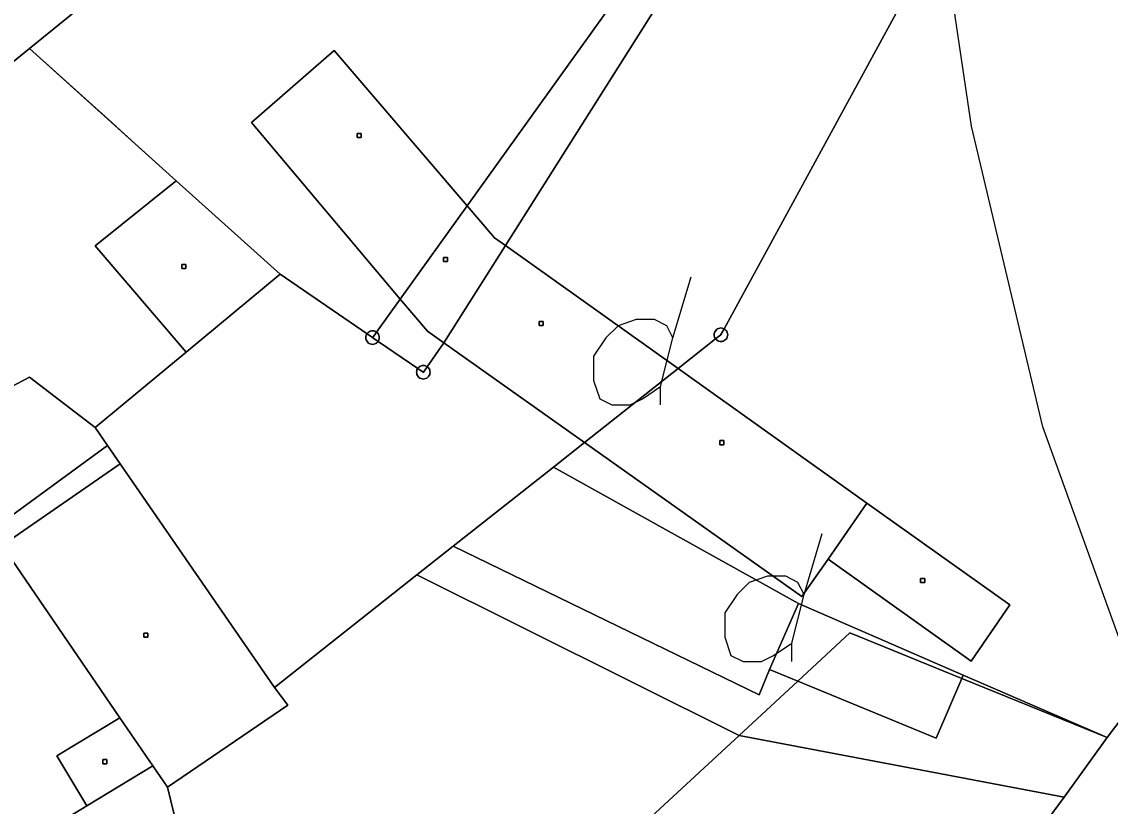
# Model space of a CAD drawing. Extents: x -645676 to -642474, y -1077513 to -1072613.
# Drawn here: x -644274.2 to -644193.8, y -1074470.4 to -1074412.5 of the extents above; entities that cross this region are included whole.
import ezdxf

# ---------------------------------------------------------------- set-up
doc = ezdxf.new("R2010")
doc.units = 0
for name, color, linetype in [('KN', 7, 'Continuous'), ('KULTURY_STAV', 7, 'Continuous'), ('KULTURY_ZNACKY', 7, 'Continuous'), ('VRSTEVNICE', 7, 'Continuous')]:
    doc.layers.add(name, color=color, linetype=linetype)

# ---------------------------------------------------------------- blocks, each defined once
blk = doc.blocks.new('$431')
blk.add_line((0.63, 0.99), (0.9, 1.89))
blk.add_lwpolyline([(0.45, 0), (0.45, 0.27), (0.63, 0.99), (0.54, 1.17), (0.36, 1.26), (0.09, 1.26), (-0.18, 1.17), (-0.36, 0.99), (-0.54, 0.72), (-0.54, 0.36), (-0.45, 0.09), (-0.27, 0), (0, 0), (0.18, 0.09), (0.45, 0.27)])

msp = doc.modelspace()

# ---------------------------------------------------------------- linework, layer by layer
at = {"layer": 'KN'}
for points in [[(-644210.97, -1074383.83), (-644241.27, -1074426.08), (-644251.09, -1074414.61), (-644257.2, -1074419.93), (-644246.2, -1074432.96), (-644247.96, -1074435.41), (-644248, -1074435.38), (-644248.08, -1074435.34), (-644248.16, -1074435.32), (-644248.25, -1074435.31), (-644248.34, -1074435.32), (-644248.42, -1074435.34), (-644248.5, -1074435.38), (-644248.57, -1074435.43), (-644248.63, -1074435.49), (-644248.66, -1074435.53), (-644255.08, -1074431.13), (-644262.75, -1074424.22), (-644273.59, -1074414.45), (-644269.55, -1074411.17)], [(-644198.54, -1074391.58), (-644222.28, -1074435.16), (-644222.35, -1074435.13), (-644222.43, -1074435.11), (-644222.52, -1074435.1), (-644222.61, -1074435.11), (-644222.69, -1074435.13), (-644222.77, -1074435.17), (-644222.84, -1074435.22), (-644222.9, -1074435.28), (-644222.95, -1074435.35), (-644222.99, -1074435.43), (-644223.01, -1074435.51), (-644223.02, -1074435.6), (-644223.01, -1074435.69), (-644222.99, -1074435.77), (-644222.95, -1074435.85), (-644222.91, -1074435.91), (-644225.68, -1074438.1), (-644238.43, -1074429.01), (-644210.18, -1074384.31)], [(-644188.71, -1074458.4), (-644194, -1074465.36), (-644204.62, -1074460.74), (-644216.79, -1074455.46), (-644234.88, -1074445.37), (-644232.59, -1074443.56), (-644216.55, -1074454.93), (-644214.6, -1074452.18), (-644204.04, -1074459.71), (-644201.17, -1074455.55), (-644211.73, -1074448.05), (-644225.68, -1074438.1), (-644222.91, -1074435.91), (-644222.9, -1074435.92), (-644222.84, -1074435.98), (-644222.77, -1074436.03), (-644222.69, -1074436.07), (-644222.61, -1074436.09), (-644222.52, -1074436.1), (-644222.43, -1074436.09), (-644222.35, -1074436.07), (-644222.27, -1074436.03), (-644222.2, -1074435.98), (-644222.14, -1074435.92), (-644222.09, -1074435.85), (-644222.05, -1074435.77), (-644222.03, -1074435.69), (-644222.02, -1074435.6), (-644222.03, -1074435.51), (-644222.05, -1074435.43), (-644222.09, -1074435.35), (-644222.14, -1074435.28), (-644222.2, -1074435.22), (-644222.27, -1074435.17), (-644222.28, -1074435.16), (-644198.54, -1074391.58)], [(-644280.98, -1074399.2), (-644269.55, -1074411.17), (-644273.59, -1074414.45), (-644286.55, -1074424.98)], [(-644222.53, -1074435.61), (-644222.52, -1074435.6), (-644222.52, -1074435.59), (-644222.51, -1074435.59), (-644222.51, -1074435.6), (-644222.51, -1074435.61), (-644222.52, -1074435.61), (-644222.53, -1074435.61)], [(-644222.52, -1074435.59), (-644222.52, -1074435.6), (-644222.53, -1074435.61), (-644222.53, -1074435.6), (-644222.53, -1074435.59), (-644222.52, -1074435.59)]]:
    msp.add_lwpolyline(points, dxfattribs=at)
for points in [[(-644210.41, -1074383.85), (-644210.41, -1074383.89), (-644210.4, -1074383.98), (-644210.38, -1074384.06), (-644210.34, -1074384.14), (-644210.29, -1074384.21), (-644210.23, -1074384.27), (-644210.18, -1074384.31), (-644238.43, -1074429.01), (-644239.25, -1074428.43), (-644241.27, -1074426.08), (-644210.97, -1074383.83), (-644210.93, -1074383.86), (-644210.85, -1074383.9), (-644210.77, -1074383.92), (-644210.68, -1074383.93), (-644210.59, -1074383.92), (-644210.51, -1074383.9), (-644210.43, -1074383.86)], [(-644262.75, -1074424.22), (-644268.74, -1074429.02), (-644262.02, -1074436.88), (-644268.73, -1074442.44), (-644273.58, -1074438.74), (-644307.39, -1074456.55), (-644315.24, -1074440.2), (-644314.15, -1074439.59), (-644311.85, -1074443.56), (-644302.39, -1074437.88), (-644304.85, -1074434.03), (-644294.05, -1074427.56), (-644286.51, -1074436.22), (-644280.78, -1074431.06), (-644286.55, -1074424.98), (-644273.59, -1074414.45)], [(-644241.27, -1074426.08), (-644246.2, -1074432.96), (-644257.2, -1074419.93), (-644251.09, -1074414.61)], [(-644249.09, -1074421.02), (-644249.39, -1074421.02), (-644249.39, -1074420.72), (-644249.09, -1074420.72)], [(-644249.09, -1074421.02), (-644249.09, -1074420.72), (-644249.39, -1074420.72), (-644249.39, -1074421.02)], [(-644255.08, -1074431.13), (-644262.02, -1074436.88), (-644268.74, -1074429.02), (-644262.75, -1074424.22)], [(-644238.43, -1074429.01), (-644242.99, -1074436.2), (-644244.2, -1074435.33), (-644246.2, -1074432.96), (-644241.27, -1074426.08), (-644239.25, -1074428.43)], [(-644225.68, -1074438.1), (-644232.59, -1074443.56), (-644242.99, -1074436.2), (-644238.43, -1074429.01)], [(-644242.71, -1074430.18), (-644243.01, -1074430.18), (-644243.01, -1074429.88), (-644242.71, -1074429.88)], [(-644242.71, -1074430.18), (-644242.71, -1074429.88), (-644243.01, -1074429.88), (-644243.01, -1074430.18)], [(-644262.03, -1074430.7), (-644262.33, -1074430.7), (-644262.33, -1074430.4), (-644262.03, -1074430.4)], [(-644262.03, -1074430.7), (-644262.03, -1074430.4), (-644262.33, -1074430.4), (-644262.33, -1074430.7)], [(-644248.66, -1074435.53), (-644248.68, -1074435.56), (-644248.72, -1074435.64), (-644248.74, -1074435.72), (-644248.75, -1074435.81), (-644248.74, -1074435.9), (-644248.72, -1074435.98), (-644248.68, -1074436.06), (-644248.63, -1074436.13), (-644248.57, -1074436.19), (-644248.5, -1074436.24), (-644248.42, -1074436.28), (-644248.34, -1074436.3), (-644248.25, -1074436.31), (-644248.16, -1074436.3), (-644248.08, -1074436.28), (-644248, -1074436.24), (-644247.93, -1074436.19), (-644247.87, -1074436.13), (-644247.84, -1074436.09), (-644244.91, -1074438.09), (-644244.93, -1074438.12), (-644244.97, -1074438.2), (-644244.99, -1074438.28), (-644245, -1074438.37), (-644244.99, -1074438.46), (-644244.97, -1074438.54), (-644244.93, -1074438.62), (-644244.88, -1074438.69), (-644244.82, -1074438.75), (-644244.75, -1074438.8), (-644244.67, -1074438.84), (-644244.59, -1074438.86), (-644244.5, -1074438.87), (-644244.41, -1074438.86), (-644244.33, -1074438.84), (-644244.25, -1074438.8), (-644244.18, -1074438.75), (-644244.12, -1074438.69), (-644244.07, -1074438.62), (-644244.03, -1074438.54), (-644244.01, -1074438.46), (-644244, -1074438.37), (-644244.01, -1074438.28), (-644244.03, -1074438.2), (-644244.07, -1074438.12), (-644244.12, -1074438.05), (-644244.18, -1074437.99), (-644244.22, -1074437.96), (-644242.99, -1074436.2), (-644232.59, -1074443.56), (-644234.88, -1074445.37), (-644242.29, -1074451.23), (-644244.97, -1074453.34), (-644255.49, -1074461.66), (-644266.9, -1074445.14), (-644267.84, -1074443.78), (-644268.73, -1074442.44), (-644262.02, -1074436.88), (-644255.08, -1074431.13)], [(-644242.99, -1074436.2), (-644244.22, -1074437.96), (-644244.25, -1074437.94), (-644244.33, -1074437.9), (-644244.41, -1074437.88), (-644244.5, -1074437.87), (-644244.59, -1074437.88), (-644244.67, -1074437.9), (-644244.75, -1074437.94), (-644244.82, -1074437.99), (-644244.88, -1074438.05), (-644244.91, -1074438.09), (-644247.84, -1074436.09), (-644247.82, -1074436.06), (-644247.78, -1074435.98), (-644247.76, -1074435.9), (-644247.75, -1074435.81), (-644247.76, -1074435.72), (-644247.78, -1074435.64), (-644247.82, -1074435.56), (-644247.87, -1074435.49), (-644247.93, -1074435.43), (-644247.96, -1074435.41), (-644246.2, -1074432.96), (-644244.2, -1074435.33)], [(-644235.64, -1074434.91), (-644235.94, -1074434.91), (-644235.94, -1074434.61), (-644235.64, -1074434.61)], [(-644235.64, -1074434.91), (-644235.64, -1074434.61), (-644235.94, -1074434.61), (-644235.94, -1074434.91)], [(-644248.26, -1074435.8), (-644248.26, -1074435.81), (-644248.26, -1074435.82), (-644248.25, -1074435.82), (-644248.24, -1074435.82), (-644247.84, -1074436.09), (-644247.87, -1074436.13), (-644247.93, -1074436.19), (-644248, -1074436.24), (-644248.08, -1074436.28), (-644248.16, -1074436.3), (-644248.25, -1074436.31), (-644248.34, -1074436.3), (-644248.42, -1074436.28), (-644248.5, -1074436.24), (-644248.57, -1074436.19), (-644248.63, -1074436.13), (-644248.68, -1074436.06), (-644248.72, -1074435.98), (-644248.74, -1074435.9), (-644248.75, -1074435.81), (-644248.74, -1074435.72), (-644248.72, -1074435.64), (-644248.68, -1074435.56), (-644248.66, -1074435.53)], [(-644247.96, -1074435.41), (-644248.24, -1074435.8), (-644248.25, -1074435.8), (-644248.26, -1074435.8), (-644248.66, -1074435.53), (-644248.63, -1074435.49), (-644248.57, -1074435.43), (-644248.5, -1074435.38), (-644248.42, -1074435.34), (-644248.34, -1074435.32), (-644248.25, -1074435.31), (-644248.16, -1074435.32), (-644248.08, -1074435.34), (-644248, -1074435.38)], [(-644248.25, -1074435.81), (-644248.24, -1074435.82), (-644248.25, -1074435.82), (-644248.26, -1074435.82), (-644248.26, -1074435.81), (-644248.26, -1074435.8)], [(-644248.24, -1074435.8), (-644248.25, -1074435.81), (-644248.26, -1074435.8), (-644248.25, -1074435.8)], [(-644248.24, -1074435.82), (-644248.25, -1074435.81), (-644248.24, -1074435.8), (-644248.24, -1074435.81)], [(-644247.84, -1074436.09), (-644248.24, -1074435.82), (-644248.24, -1074435.81), (-644248.24, -1074435.8), (-644247.96, -1074435.41), (-644247.93, -1074435.43), (-644247.87, -1074435.49), (-644247.82, -1074435.56), (-644247.78, -1074435.64), (-644247.76, -1074435.72), (-644247.75, -1074435.81), (-644247.76, -1074435.9), (-644247.78, -1074435.98), (-644247.82, -1074436.06)], [(-644222.28, -1074435.16), (-644222.52, -1074435.59), (-644222.53, -1074435.59), (-644222.53, -1074435.6), (-644222.53, -1074435.61), (-644222.91, -1074435.91), (-644222.95, -1074435.85), (-644222.99, -1074435.77), (-644223.01, -1074435.69), (-644223.02, -1074435.6), (-644223.01, -1074435.51), (-644222.99, -1074435.43), (-644222.95, -1074435.35), (-644222.9, -1074435.28), (-644222.84, -1074435.22), (-644222.77, -1074435.17), (-644222.69, -1074435.13), (-644222.61, -1074435.11), (-644222.52, -1074435.1), (-644222.43, -1074435.11), (-644222.35, -1074435.13)], [(-644222.91, -1074435.91), (-644222.53, -1074435.61), (-644222.52, -1074435.61), (-644222.51, -1074435.61), (-644222.51, -1074435.6), (-644222.51, -1074435.59), (-644222.52, -1074435.59), (-644222.28, -1074435.16), (-644222.27, -1074435.17), (-644222.2, -1074435.22), (-644222.14, -1074435.28), (-644222.09, -1074435.35), (-644222.05, -1074435.43), (-644222.03, -1074435.51), (-644222.02, -1074435.6), (-644222.03, -1074435.69), (-644222.05, -1074435.77), (-644222.09, -1074435.85), (-644222.14, -1074435.92), (-644222.2, -1074435.98), (-644222.27, -1074436.03), (-644222.35, -1074436.07), (-644222.43, -1074436.09), (-644222.52, -1074436.1), (-644222.61, -1074436.09), (-644222.69, -1074436.07), (-644222.77, -1074436.03), (-644222.84, -1074435.98), (-644222.9, -1074435.92)], [(-644244.91, -1074438.09), (-644244.51, -1074438.36), (-644244.51, -1074438.37), (-644244.51, -1074438.38), (-644244.5, -1074438.38), (-644244.49, -1074438.38), (-644244.49, -1074438.37), (-644244.49, -1074438.36), (-644244.22, -1074437.96), (-644244.18, -1074437.99), (-644244.12, -1074438.05), (-644244.07, -1074438.12), (-644244.03, -1074438.2), (-644244.01, -1074438.28), (-644244, -1074438.37), (-644244.01, -1074438.46), (-644244.03, -1074438.54), (-644244.07, -1074438.62), (-644244.12, -1074438.69), (-644244.18, -1074438.75), (-644244.25, -1074438.8), (-644244.33, -1074438.84), (-644244.41, -1074438.86), (-644244.5, -1074438.87), (-644244.59, -1074438.86), (-644244.67, -1074438.84), (-644244.75, -1074438.8), (-644244.82, -1074438.75), (-644244.88, -1074438.69), (-644244.93, -1074438.62), (-644244.97, -1074438.54), (-644244.99, -1074438.46), (-644245, -1074438.37), (-644244.99, -1074438.28), (-644244.97, -1074438.2), (-644244.93, -1074438.12)], [(-644244.22, -1074437.96), (-644244.49, -1074438.36), (-644244.5, -1074438.36), (-644244.51, -1074438.36), (-644244.91, -1074438.09), (-644244.88, -1074438.05), (-644244.82, -1074437.99), (-644244.75, -1074437.94), (-644244.67, -1074437.9), (-644244.59, -1074437.88), (-644244.5, -1074437.87), (-644244.41, -1074437.88), (-644244.33, -1074437.9), (-644244.25, -1074437.94)], [(-644211.73, -1074448.05), (-644214.6, -1074452.18), (-644216.55, -1074454.93), (-644232.59, -1074443.56), (-644225.68, -1074438.1)], [(-644268.73, -1074442.44), (-644267.84, -1074443.78), (-644276.19, -1074449.9), (-644280.75, -1074452.12), (-644311, -1074466.86), (-644322.19, -1074443.52), (-644315.24, -1074440.2), (-644307.39, -1074456.55), (-644273.58, -1074438.74)], [(-644244.51, -1074438.36), (-644244.5, -1074438.37), (-644244.49, -1074438.36), (-644244.49, -1074438.37), (-644244.49, -1074438.38), (-644244.5, -1074438.38), (-644244.51, -1074438.38), (-644244.51, -1074438.37)], [(-644244.49, -1074438.36), (-644244.5, -1074438.37), (-644244.51, -1074438.36), (-644244.5, -1074438.36)], [(-644266.9, -1074445.14), (-644275.62, -1074451.16), (-644266.91, -1074463.89), (-644271.58, -1074466.72), (-644269.35, -1074470.4), (-644277.12, -1074475.12), (-644297.76, -1074487.37), (-644300.09, -1074482.6), (-644296.31, -1074480.71), (-644301.99, -1074469.35), (-644282.4, -1074459.56), (-644282.68, -1074459.01), (-644278.38, -1074456.86), (-644280.75, -1074452.12), (-644276.19, -1074449.9), (-644267.84, -1074443.78)], [(-644222.3, -1074443.72), (-644222.6, -1074443.72), (-644222.6, -1074443.42), (-644222.3, -1074443.42)], [(-644222.3, -1074443.72), (-644222.3, -1074443.42), (-644222.6, -1074443.42), (-644222.6, -1074443.72)], [(-644255.49, -1074461.66), (-644254.52, -1074462.97), (-644263.4, -1074469.02), (-644264.48, -1074467.44), (-644266.91, -1074463.89), (-644275.62, -1074451.16), (-644266.9, -1074445.14)], [(-644216.79, -1074455.46), (-644218.94, -1074460.34), (-644219.69, -1074462.21), (-644242.29, -1074451.23), (-644234.88, -1074445.37)], [(-644214.6, -1074452.18), (-644211.73, -1074448.05), (-644201.17, -1074455.55), (-644204.04, -1074459.71)], [(-644218.94, -1074460.34), (-644216.85, -1074461.2), (-644221.17, -1074465.2), (-644244.97, -1074453.34), (-644242.29, -1074451.23), (-644219.69, -1074462.21)], [(-644221.17, -1074465.2), (-644234.51, -1074477.55), (-644255.56, -1074497.04), (-644259.5, -1074501.64), (-644263.01, -1074498.47), (-644261.81, -1074497.7), (-644251.43, -1074489.06), (-644261.46, -1074477.01), (-644263.4, -1074469.02), (-644254.52, -1074462.97), (-644255.49, -1074461.66), (-644244.97, -1074453.34)], [(-644207.47, -1074453.91), (-644207.77, -1074453.91), (-644207.77, -1074453.61), (-644207.47, -1074453.61)], [(-644207.47, -1074453.91), (-644207.47, -1074453.61), (-644207.77, -1074453.61), (-644207.77, -1074453.91)], [(-644204.62, -1074460.74), (-644204.73, -1074461), (-644213, -1074457.63), (-644216.85, -1074461.2), (-644218.94, -1074460.34), (-644216.79, -1074455.46)], [(-644264.84, -1074457.94), (-644265.14, -1074457.94), (-644265.14, -1074457.64), (-644264.84, -1074457.64)], [(-644264.84, -1074457.94), (-644264.84, -1074457.64), (-644265.14, -1074457.64), (-644265.14, -1074457.94)], [(-644204.73, -1074461), (-644206.61, -1074465.4), (-644216.85, -1074461.2), (-644213, -1074457.63)], [(-644170.07, -1074467.93), (-644206.52, -1074521.28), (-644209.89, -1074527.15), (-644211.68, -1074526.1), (-644207.34, -1074519.47), (-644211.78, -1074517.49), (-644226.01, -1074508.13), (-644221.19, -1074501.89), (-644214.45, -1074493.16), (-644197.17, -1074469.75), (-644194, -1074465.36), (-644188.71, -1074458.4)], [(-644194, -1074465.36), (-644204.73, -1074461), (-644204.62, -1074460.74)], [(-644194, -1074465.36), (-644197.17, -1074469.75), (-644221.17, -1074465.2), (-644216.85, -1074461.2), (-644206.61, -1074465.4), (-644204.73, -1074461)], [(-644264.48, -1074467.44), (-644269.35, -1074470.4), (-644271.58, -1074466.72), (-644266.91, -1074463.89)], [(-644197.17, -1074469.75), (-644214.45, -1074493.16), (-644233.63, -1074478.23), (-644234.51, -1074477.55), (-644221.17, -1074465.2)], [(-644267.88, -1074467.29), (-644268.18, -1074467.29), (-644268.18, -1074466.99), (-644267.88, -1074466.99)], [(-644267.88, -1074467.29), (-644267.88, -1074466.99), (-644268.18, -1074466.99), (-644268.18, -1074467.29)], [(-644263.4, -1074469.02), (-644261.46, -1074477.01), (-644268.3, -1074482.7), (-644262.24, -1074489.99), (-644265.77, -1074492.93), (-644261.81, -1074497.7), (-644263.01, -1074498.47), (-644271.47, -1074503.88), (-644273.68, -1074502.01), (-644277.3, -1074498.95), (-644285.7, -1074505.88), (-644281.73, -1074511.58), (-644283.44, -1074512.85), (-644304.6, -1074492.48), (-644297.76, -1074487.37), (-644293.03, -1074494.95), (-644277.08, -1074485), (-644278.62, -1074482.54), (-644274.2, -1074479.78), (-644277.12, -1074475.12), (-644269.35, -1074470.4), (-644264.48, -1074467.44)]]:
    msp.add_lwpolyline(points, close=True, dxfattribs=at)
at = {"layer": 'KULTURY_STAV'}
for points in [[(-644277.07, -1074384.61), (-644260.56, -1074401.89), (-644269.55, -1074411.17), (-644273.59, -1074414.45), (-644262.75, -1074424.22), (-644255.08, -1074431.13), (-644262.02, -1074436.88), (-644268.73, -1074442.44), (-644267.84, -1074443.78), (-644266.9, -1074445.14), (-644255.49, -1074461.66), (-644254.52, -1074462.97), (-644263.4, -1074469.02), (-644261.46, -1074477.01)], [(-644188.71, -1074458.4), (-644194, -1074465.36), (-644204.62, -1074460.74), (-644216.79, -1074455.46), (-644234.88, -1074445.37), (-644242.29, -1074451.23), (-644244.97, -1074453.34), (-644255.49, -1074461.66), (-644266.9, -1074445.14), (-644267.84, -1074443.78), (-644268.73, -1074442.44), (-644262.02, -1074436.88), (-644255.08, -1074431.13), (-644262.75, -1074424.22), (-644265.82, -1074421.46), (-644267.16, -1074420.25), (-644267.51, -1074419.93), (-644273.59, -1074414.45), (-644269.55, -1074411.17)], [(-644251.09, -1074414.61), (-644241.27, -1074426.08), (-644239.25, -1074428.43), (-644238.43, -1074429.01), (-644225.68, -1074438.1), (-644211.73, -1074448.05), (-644201.17, -1074455.55), (-644204.04, -1074459.71), (-644214.6, -1074452.18), (-644216.55, -1074454.93), (-644232.59, -1074443.56), (-644242.99, -1074436.2), (-644244.2, -1074435.33), (-644246.2, -1074432.96), (-644257.2, -1074419.93), (-644251.09, -1074414.61)], [(-644257.2, -1074419.93), (-644246.2, -1074432.96), (-644244.2, -1074435.33), (-644242.99, -1074436.2), (-644232.59, -1074443.56), (-644216.55, -1074454.93), (-644214.6, -1074452.18), (-644204.04, -1074459.71), (-644201.17, -1074455.55), (-644211.73, -1074448.05), (-644225.68, -1074438.1), (-644238.43, -1074429.01), (-644239.25, -1074428.43), (-644241.27, -1074426.08), (-644251.09, -1074414.61), (-644257.2, -1074419.93)], [(-644234.88, -1074445.37), (-644216.79, -1074455.46), (-644204.62, -1074460.74), (-644194, -1074465.36), (-644197.17, -1074469.75), (-644221.17, -1074465.2), (-644244.97, -1074453.34), (-644242.29, -1074451.23), (-644234.88, -1074445.37)], [(-644261.46, -1074477.01), (-644263.4, -1074469.02), (-644254.52, -1074462.97), (-644255.49, -1074461.66), (-644244.97, -1074453.34)], [(-644244.97, -1074453.34), (-644221.17, -1074465.2), (-644197.17, -1074469.75), (-644194, -1074465.36), (-644188.71, -1074458.4), (-644170.07, -1074467.93), (-644145.13, -1074484.54)]]:
    msp.add_lwpolyline(points, dxfattribs=at)
at = {"layer": 'VRSTEVNICE'}
msp.add_lwpolyline([(-644182.06, -1074479.14), (-644188.62, -1074467.75), (-644192.89, -1074458.63), (-644198.73, -1074442.4), (-644204, -1074420.18), (-644211.97, -1074366.63), (-644218.24, -1074333.3), (-644224.79, -1074303.39), (-644230.06, -1074289.43), (-644238.18, -1074275.48), (-644244.3, -1074267.93), (-644250, -1074262.23), (-644260.97, -1074253.54), (-644279.2, -1074243.57), (-644294.58, -1074237.02), (-644337.3, -1074224.49), (-644371.48, -1074217.37), (-644388.58, -1074212.95), (-644409.65, -1074205.41), (-644433.87, -1074193.44)], dxfattribs=at)

# ---------------------------------------------------------------- block references
at = {"layer": 'KULTURY_ZNACKY', "xscale": 5, "yscale": 5}
for p in [(-644229.22, -1074440.78), (-644219.53, -1074459.74)]:
    msp.add_blockref('$431', p, dxfattribs=at)

doc.saveas('drawing.dxf')
